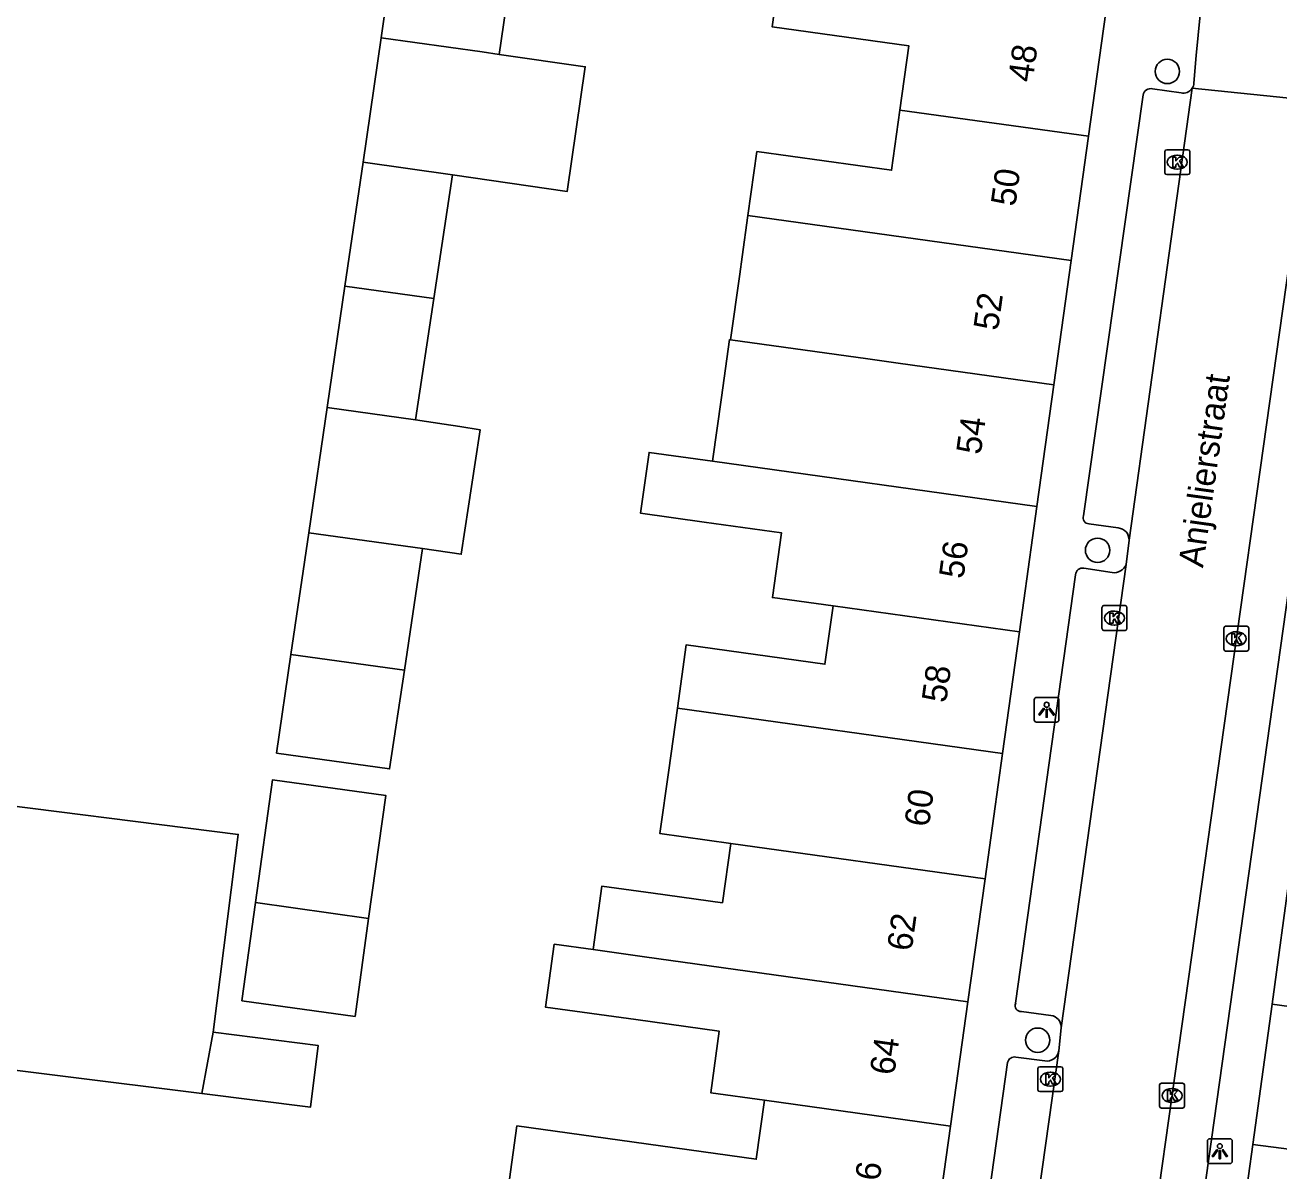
# Model space of a CAD drawing. Extents: x 161696 to 162377, y 380761 to 381673.
# Drawn here: x 161940.5 to 161990.9, y 381421.8 to 381467.8 of the extents above; entities that cross this region are included whole.
import ezdxf

# ---------------------------------------------------------------- set-up
doc = ezdxf.new("R2010")
doc.units = 0
for name, color, linetype in [('IMGEO_Boom', 7, 'Continuous'), ('IMGEO_Kolk', 7, 'Continuous'), ('IMGEO_Lichtpunt', 7, 'Continuous'), ('IMGEO_Openbare_ruimte_label', 7, 'Continuous'), ('IMGEO_Pand', 7, 'Continuous'), ('IMGEO_Pand_nummerreeks', 7, 'Continuous'), ('IMGEO_Rijbaan_lokaal_open', 7, 'Continuous'), ('IMGEO_Voetpad_open', 7, 'Continuous')]:
    doc.layers.add(name, color=color, linetype=linetype)

msp = doc.modelspace()

# ---------------------------------------------------------------- linework, layer by layer
at = {"layer": 'IMGEO_Boom'}
for centre in [(161986.447, 381465.962), (161983.642, 381446.719), (161981.233, 381427.03)]:
    msp.add_circle(centre, 0.489, dxfattribs=at)
at = {"layer": 'IMGEO_Kolk'}
for p, q in [((161986.344, 381461.889), (161986.344, 381462.741)), ((161986.419, 381462.815), (161987.271, 381462.815)), ((161986.832, 381462.595), (161986.857, 381462.595)), ((161987.345, 381462.741), (161987.345, 381461.889)), ((161986.855, 381462.035), (161986.83, 381462.035)), ((161987.271, 381461.815), (161986.419, 381461.815)), ((161983.819, 381443.569), (161983.819, 381444.421)), ((161983.894, 381444.495), (161984.746, 381444.495)), ((161984.307, 381444.275), (161984.332, 381444.275)), ((161984.82, 381444.421), (161984.82, 381443.569)), ((161984.33, 381443.715), (161984.305, 381443.715)), ((161984.746, 381443.495), (161983.894, 381443.495)), ((161988.712, 381442.738), (161988.712, 381443.59)), ((161988.787, 381443.664), (161989.639, 381443.664)), ((161989.2, 381443.444), (161989.225, 381443.444)), ((161989.713, 381443.59), (161989.713, 381442.738)), ((161989.223, 381442.884), (161989.198, 381442.884)), ((161989.639, 381442.664), (161988.787, 381442.664)), ((161981.244, 381425.038), (161981.244, 381425.89)), ((161981.319, 381425.964), (161982.171, 381425.964)), ((161981.732, 381425.744), (161981.757, 381425.744)), ((161982.245, 381425.89), (161982.245, 381425.038)), ((161981.755, 381425.184), (161981.73, 381425.184)), ((161986.133, 381424.378), (161986.133, 381425.23)), ((161986.208, 381425.304), (161987.06, 381425.304)), ((161986.621, 381425.084), (161986.646, 381425.084)), ((161987.134, 381425.23), (161987.134, 381424.378)), ((161982.171, 381424.964), (161981.319, 381424.964)), ((161987.06, 381424.304), (161986.208, 381424.304)), ((161986.644, 381424.524), (161986.619, 381424.524))]:
    msp.add_line(p, q, dxfattribs=at)
for points in [[(161986.344, 381461.889), (161986.344, 381462.741)], [(161986.419, 381462.815), (161987.271, 381462.815)], [(161986.665, 381462.515), (161986.788, 381462.515), (161986.788, 381462.364), (161986.918, 381462.515), (161987.082, 381462.515), (161986.936, 381462.364), (161987.089, 381462.115), (161986.937, 381462.115), (161986.852, 381462.279), (161986.788, 381462.212), (161986.788, 381462.115), (161986.665, 381462.115), (161986.665, 381462.515)], [(161987.345, 381462.741), (161987.345, 381461.889)], [(161987.271, 381461.815), (161986.419, 381461.815)], [(161983.819, 381443.569), (161983.819, 381444.421)], [(161983.894, 381444.495), (161984.746, 381444.495)], [(161984.82, 381444.421), (161984.82, 381443.569)], [(161984.14, 381444.195), (161984.263, 381444.195), (161984.263, 381444.044), (161984.393, 381444.195), (161984.557, 381444.195), (161984.411, 381444.044), (161984.564, 381443.795), (161984.412, 381443.795), (161984.327, 381443.959), (161984.263, 381443.892), (161984.263, 381443.795), (161984.14, 381443.795), (161984.14, 381444.195)], [(161984.746, 381443.495), (161983.894, 381443.495)], [(161988.712, 381442.738), (161988.712, 381443.59)], [(161988.787, 381443.664), (161989.639, 381443.664)], [(161989.033, 381443.364), (161989.156, 381443.364), (161989.156, 381443.213), (161989.286, 381443.364), (161989.45, 381443.364), (161989.304, 381443.213), (161989.457, 381442.964), (161989.305, 381442.964), (161989.22, 381443.128), (161989.156, 381443.061), (161989.156, 381442.964), (161989.033, 381442.964), (161989.033, 381443.364)], [(161989.713, 381443.59), (161989.713, 381442.738)], [(161989.639, 381442.664), (161988.787, 381442.664)], [(161981.244, 381425.038), (161981.244, 381425.89)], [(161981.319, 381425.964), (161982.171, 381425.964)], [(161981.565, 381425.664), (161981.688, 381425.664), (161981.688, 381425.513), (161981.818, 381425.664), (161981.982, 381425.664), (161981.836, 381425.513), (161981.989, 381425.264), (161981.837, 381425.264), (161981.752, 381425.428), (161981.688, 381425.361), (161981.688, 381425.264), (161981.565, 381425.264), (161981.565, 381425.664)], [(161982.245, 381425.89), (161982.245, 381425.038)], [(161986.133, 381424.378), (161986.133, 381425.23)], [(161986.208, 381425.304), (161987.06, 381425.304)], [(161987.134, 381425.23), (161987.134, 381424.378)], [(161982.171, 381424.964), (161981.319, 381424.964)], [(161986.454, 381425.004), (161986.577, 381425.004), (161986.577, 381424.853), (161986.707, 381425.004), (161986.871, 381425.004), (161986.725, 381424.853), (161986.878, 381424.604), (161986.726, 381424.604), (161986.641, 381424.768), (161986.577, 381424.701), (161986.577, 381424.604), (161986.454, 381424.604), (161986.454, 381425.004)], [(161987.06, 381424.304), (161986.208, 381424.304)]]:
    msp.add_lwpolyline(points, dxfattribs=at)
for centre, start, end in [((161986.421, 381462.739), 91.552, 178.448), ((161986.421, 381462.739), 91.552, 178.448), ((161987.269, 381462.739), 1.552, 88.448), ((161987.269, 381462.739), 1.552, 88.448), ((161986.421, 381461.891), 181.552, 268.448), ((161986.421, 381461.891), 181.552, 268.448), ((161987.269, 381461.891), 271.552, 358.448), ((161987.269, 381461.891), 271.552, 358.448), ((161983.896, 381444.419), 91.552, 178.448), ((161983.896, 381444.419), 91.552, 178.448), ((161984.744, 381444.419), 1.552, 88.448), ((161984.744, 381444.419), 1.552, 88.448), ((161983.896, 381443.571), 181.552, 268.448), ((161983.896, 381443.571), 181.552, 268.448), ((161984.744, 381443.571), 271.552, 358.448), ((161984.744, 381443.571), 271.552, 358.448), ((161988.789, 381443.588), 91.552, 178.448), ((161988.789, 381443.588), 91.552, 178.448), ((161989.637, 381443.588), 1.552, 88.448), ((161989.637, 381443.588), 1.552, 88.448), ((161988.789, 381442.74), 181.552, 268.448), ((161988.789, 381442.74), 181.552, 268.448), ((161989.637, 381442.74), 271.552, 358.448), ((161989.637, 381442.74), 271.552, 358.448), ((161981.321, 381425.888), 91.552, 178.448), ((161981.321, 381425.888), 91.552, 178.448), ((161982.169, 381425.888), 1.552, 88.448), ((161982.169, 381425.888), 1.552, 88.448), ((161986.21, 381425.228), 91.552, 178.448), ((161986.21, 381425.228), 91.552, 178.448), ((161987.058, 381425.228), 1.552, 88.448), ((161987.058, 381425.228), 1.552, 88.448), ((161981.321, 381425.04), 181.552, 268.448), ((161981.321, 381425.04), 181.552, 268.448), ((161982.169, 381425.04), 271.552, 358.448), ((161982.169, 381425.04), 271.552, 358.448), ((161986.21, 381424.38), 181.552, 268.448), ((161986.21, 381424.38), 181.552, 268.448), ((161987.058, 381424.38), 271.552, 358.448), ((161987.058, 381424.38), 271.552, 358.448)]:
    msp.add_arc(centre, 0.0765, start, end, dxfattribs=at)
for centre, major_axis, ratio, start_param, end_param in [((161986.831, 381462.315), (-0.387, 0.002), 0.722429, 4.712389, 7.853982), ((161986.856, 381462.315), (-0.39, 0.002), 0.717154, 1.570796, 4.712389), ((161984.306, 381443.995), (-0.387, 0.002), 0.722429, 4.712389, 7.853982), ((161984.331, 381443.995), (-0.39, 0.002), 0.717154, 1.570796, 4.712389), ((161989.199, 381443.164), (-0.387, 0.002), 0.722429, 4.712389, 7.853982), ((161989.224, 381443.164), (-0.39, 0.002), 0.717154, 1.570796, 4.712389), ((161981.731, 381425.464), (-0.387, 0.002), 0.722429, 4.712389, 7.853982), ((161981.756, 381425.464), (-0.39, 0.002), 0.717154, 1.570796, 4.712389), ((161986.62, 381424.804), (-0.387, 0.002), 0.722429, 4.712389, 7.853982), ((161986.645, 381424.804), (-0.39, 0.002), 0.717154, 1.570796, 4.712389)]:
    msp.add_ellipse(centre, major_axis=major_axis, ratio=ratio, start_param=start_param, end_param=end_param, dxfattribs=at)
at = {"layer": 'IMGEO_Lichtpunt'}
for p, q in [((161981.095, 381440.713), (161981.095, 381439.906)), ((161981.095, 381440.713), (161981.095, 381439.906)), ((161981.997, 381440.808), (161981.189, 381440.808)), ((161981.997, 381440.808), (161981.189, 381440.808)), ((161982.091, 381439.906), (161982.091, 381440.713)), ((161982.091, 381439.906), (161982.091, 381440.713)), ((161981.189, 381439.812), (161981.997, 381439.812)), ((161981.189, 381439.812), (161981.997, 381439.812)), ((161988.957, 381423.069), (161988.149, 381423.069)), ((161988.957, 381423.069), (161988.149, 381423.069)), ((161988.055, 381422.974), (161988.055, 381422.167)), ((161988.055, 381422.974), (161988.055, 381422.167)), ((161989.051, 381422.167), (161989.051, 381422.974)), ((161989.051, 381422.167), (161989.051, 381422.974)), ((161988.149, 381422.073), (161988.957, 381422.073)), ((161988.149, 381422.073), (161988.957, 381422.073))]:
    msp.add_line(p, q, dxfattribs=at)
for points in [[(161981.469, 381440.377), (161981.508, 381440.349), (161981.32, 381440.087), (161981.282, 381440.114), (161981.469, 381440.377)], [(161981.571, 381440.329), (161981.618, 381440.329), (161981.618, 381440.007), (161981.571, 381440.007), (161981.571, 381440.329)], [(161981.681, 381440.349), (161981.719, 381440.376), (161981.906, 381440.114), (161981.867, 381440.086), (161981.681, 381440.349)], [(161988.429, 381422.638), (161988.468, 381422.61), (161988.28, 381422.348), (161988.242, 381422.375), (161988.429, 381422.638)], [(161988.531, 381422.59), (161988.578, 381422.59), (161988.578, 381422.268), (161988.531, 381422.268), (161988.531, 381422.59)], [(161988.641, 381422.61), (161988.679, 381422.637), (161988.866, 381422.375), (161988.827, 381422.347), (161988.641, 381422.61)]]:
    msp.add_lwpolyline(points, dxfattribs=at)
for centre in [(161981.594, 381440.511), (161988.554, 381422.772)]:
    msp.add_circle(centre, 0.0994, dxfattribs=at)
for centre, start, end in [((161981.189, 381440.713), 90, 180), ((161981.189, 381440.713), 90, 180), ((161981.997, 381440.713), 0, 90), ((161981.997, 381440.713), 0, 90), ((161981.189, 381439.906), 180, 270), ((161981.189, 381439.906), 180, 270), ((161981.997, 381439.906), 270, 0), ((161981.997, 381439.906), 270, 360), ((161988.149, 381422.974), 90, 180), ((161988.149, 381422.974), 90, 180), ((161988.957, 381422.974), 0, 90), ((161988.957, 381422.974), 0, 90), ((161988.149, 381422.167), 180, 270), ((161988.149, 381422.167), 180, 270), ((161988.957, 381422.167), 270, 0), ((161988.957, 381422.167), 270, 360)]:
    msp.add_arc(centre, 0.0946, start, end, dxfattribs=at)
at = {"layer": 'IMGEO_Pand'}
for points in [[(161954.851, 381467.31), (161955.367, 381470.907), (161958.472, 381470.462), (161959.424, 381470.325), (161959.555, 381470.306), (161960.115, 381470.226), (161959.601, 381466.647)], [(161975.701, 381464.408), (161976.06, 381466.986), (161970.571, 381467.75), (161970.907, 381470.159)], [(161983.969, 381468.34), (161983.275, 381463.354)], [(161954.134, 381462.32), (161954.851, 381467.31)], [(161954.851, 381467.31), (161958.91, 381466.746), (161959.601, 381466.647)], [(161959.601, 381466.647), (161963.054, 381466.151), (161962.334, 381461.142), (161957.727, 381461.804)], [(161969.594, 381460.168), (161969.952, 381462.743), (161975.364, 381461.99), (161975.701, 381464.408)], [(161983.275, 381463.354), (161975.701, 381464.408)], [(161983.275, 381463.354), (161982.58, 381458.36)], [(161953.403, 381457.334), (161954.134, 381462.32)], [(161957.727, 381461.804), (161954.134, 381462.32)], [(161957.727, 381461.804), (161956.977, 381456.836)], [(161968.899, 381455.177), (161969.266, 381457.813), (161969.364, 381458.514), (161969.594, 381460.168)], [(161982.58, 381458.36), (161969.594, 381460.168)], [(161982.58, 381458.36), (161981.885, 381453.369)], [(161952.687, 381452.45), (161953.403, 381457.334)], [(161953.403, 381457.334), (161956.977, 381456.836)], [(161956.977, 381456.836), (161956.24, 381451.955)], [(161968.169, 381450.294), (161968.527, 381452.861), (161968.85, 381455.184), (161968.899, 381455.177)], [(161981.885, 381453.369), (161975.628, 381454.24), (161974.407, 381454.41), (161968.899, 381455.177)], [(161981.885, 381453.369), (161981.204, 381448.479)], [(161951.949, 381447.414), (161952.687, 381452.45)], [(161952.687, 381452.45), (161956.24, 381451.955)], [(161956.24, 381451.955), (161957.389, 381451.782), (161958.024, 381451.686), (161958.83, 381451.565), (161958.63, 381450.243), (161958.366, 381448.495), (161958.074, 381446.56), (161956.517, 381446.795)], [(161973.014, 381444.48), (161970.58, 381444.819), (161970.942, 381447.418), (161967.829, 381447.851), (161965.281, 381448.206), (161965.621, 381450.649), (161968.169, 381450.294)], [(161968.169, 381450.294), (161981.204, 381448.479)], [(161981.204, 381448.479), (161980.502, 381443.437)], [(161951.233, 381442.531), (161951.949, 381447.414)], [(161951.949, 381447.414), (161956.517, 381446.795)], [(161956.517, 381446.795), (161955.788, 381441.897)], [(161966.757, 381440.37), (161967.111, 381442.912), (161972.687, 381442.136), (161973.014, 381444.48)], [(161973.014, 381444.48), (161980.502, 381443.437)], [(161980.502, 381443.437), (161979.822, 381438.551)], [(161955.788, 381441.897), (161955.198, 381437.933), (161950.652, 381438.567), (161951.233, 381442.531)], [(161955.788, 381441.897), (161951.233, 381442.531)], [(161968.901, 381434.934), (161966.054, 381435.33), (161966.41, 381437.882), (161966.757, 381440.37)], [(161979.822, 381438.551), (161966.757, 381440.37)], [(161979.822, 381438.551), (161979.12, 381433.511)], [(161949.81, 381432.558), (161950.495, 381437.497), (161955.039, 381436.864), (161954.354, 381431.925)], [(161937.669, 381436.743), (161949.114, 381435.301), (161948.111, 381427.347)], [(161963.371, 381430.669), (161963.727, 381433.225), (161965.79, 381432.938), (161968.569, 381432.551), (161968.901, 381434.934)], [(161979.12, 381433.511), (161968.901, 381434.934)], [(161991.399, 381433.91), (161990.651, 381428.473)], [(161979.12, 381433.511), (161978.432, 381428.572)], [(161954.354, 381431.925), (161953.807, 381427.983), (161949.263, 381428.613), (161949.81, 381432.558)], [(161954.354, 381431.925), (161949.81, 381432.558)], [(161970.259, 381424.62), (161968.098, 381424.921), (161968.442, 381427.391), (161965.083, 381427.858), (161961.459, 381428.362), (161961.81, 381430.886), (161963.371, 381430.669)], [(161963.371, 381430.669), (161965.434, 381430.382), (161978.432, 381428.572)], [(161947.649, 381424.888), (161936.364, 381426.299), (161936.741, 381429.317), (161936.835, 381430.071)], [(161978.432, 381428.572), (161977.737, 381423.578)], [(161990.651, 381428.473), (161989.876, 381422.84)], [(161990.651, 381428.473), (161998.627, 381427.376)], [(161948.111, 381427.347), (161952.331, 381426.815), (161952.019, 381424.341), (161947.649, 381424.888)], [(161948.111, 381427.347), (161947.649, 381424.888)], [(161959.959, 381421.059), (161960.31, 381423.583), (161964.441, 381423.008), (161969.929, 381422.244), (161970.259, 381424.62)], [(161977.737, 381423.578), (161970.259, 381424.62)], [(161977.737, 381423.578), (161977.055, 381418.68)], [(161989.876, 381422.84), (161988.837, 381415.288), (161989.574, 381414.314)], [(161989.876, 381422.84), (161993.707, 381422.337)]]:
    msp.add_lwpolyline(points, dxfattribs=at)
at = {"layer": 'IMGEO_Rijbaan_lokaal_open'}
for points in [[(161989.808, 381488.58), (161989.755, 381488.052), (161988.726, 381478.04), (161987.599, 381466.608), (161987.508, 381465.495)], [(161984.91, 381447.129), (161987.441, 381465.283)], [(161987.441, 381465.283), (161992.268, 381464.789)], [(161992.268, 381464.789), (161985.461, 381416.455)], [(161984.789, 381446.143), (161984.91, 381447.129)], [(161984.789, 381446.143), (161982.184, 381427.529)], [(161982.09, 381426.603), (161982.184, 381427.529)], [(161982.09, 381426.603), (161980.747, 381417.09)]]:
    msp.add_lwpolyline(points, dxfattribs=at)
msp.add_arc((161987.089, 381465.511), 0.42, 327.1025, 357.8205, dxfattribs=at)
at = {"layer": 'IMGEO_Voetpad_open'}
for points in [[(161983.074, 381448.105), (161985.468, 381465.015)], [(161985.852, 381465.262), (161986.994, 381465.1)], [(161987.359, 381416.925), (161993.343, 381459.598), (161993.96, 381463.909)], [(161984.473, 381447.615), (161983.297, 381447.783)], [(161980.35, 381428.516), (161982.754, 381445.737)], [(161983.087, 381446.003), (161984.229, 381445.823)], [(161981.766, 381428.025), (161980.583, 381428.188)], [(161979.084, 381405.317), (161977.137, 381405.545), (161980.028, 381426.133)], [(161980.363, 381426.353), (161981.519, 381426.195)]]:
    msp.add_lwpolyline(points, dxfattribs=at)
for centre, radius, start, end in [((161985.776, 381464.958), 0.313, 75.9042, 169.5964), ((161987.087, 381465.51), 0.42, 257.1902, 327.3377), ((161983.292, 381448.018), 0.235, 158.1846, 271.2242), ((161984.422, 381447.13), 0.488, 359.8852, 84.0371), ((161983.046, 381445.713), 0.292, 81.8512, 175.3844), ((161984.303, 381446.343), 0.525, 261.8731, 337.6167), ((161980.55, 381428.411), 0.225, 152.2424, 278.535), ((161981.694, 381427.541), 0.49, 358.6489, 81.5955), ((161981.597, 381426.689), 0.5, 260.9952, 350.0992), ((161980.304, 381426.078), 0.281, 77.7908, 168.7964)]:
    msp.add_arc(centre, radius, start, end, dxfattribs=at)

# ---------------------------------------------------------------- texts
at = {"layer": 'IMGEO_Openbare_ruimte_label'}
msp.add_text('Anjelierstraat', height=1, rotation=82.0077, dxfattribs=at).set_placement((161987.876, 381445.992))
at = {"layer": 'IMGEO_Pand_nummerreeks'}
for s, rotation, p in [('48', 82.0731, (161981.029, 381465.498)), ('50', 82.0731, (161980.335, 381460.51)), ('52', 82.0705, (161979.639, 381455.517)), ('54', 82.0705, (161978.945, 381450.533)), ('56', 82.0705, (161978.25, 381445.545)), ('58', 82.0731, (161977.557, 381440.559)), ('60', 82.0731, (161976.862, 381435.571)), ('62', 82.0705, (161976.167, 381430.578)), ('64', 82.0705, (161975.472, 381425.594)), ('66', 82.0731, (161974.778, 381420.605))]:
    msp.add_text(s, height=1, rotation=rotation, dxfattribs=at).set_placement(p)

doc.saveas('drawing.dxf')
